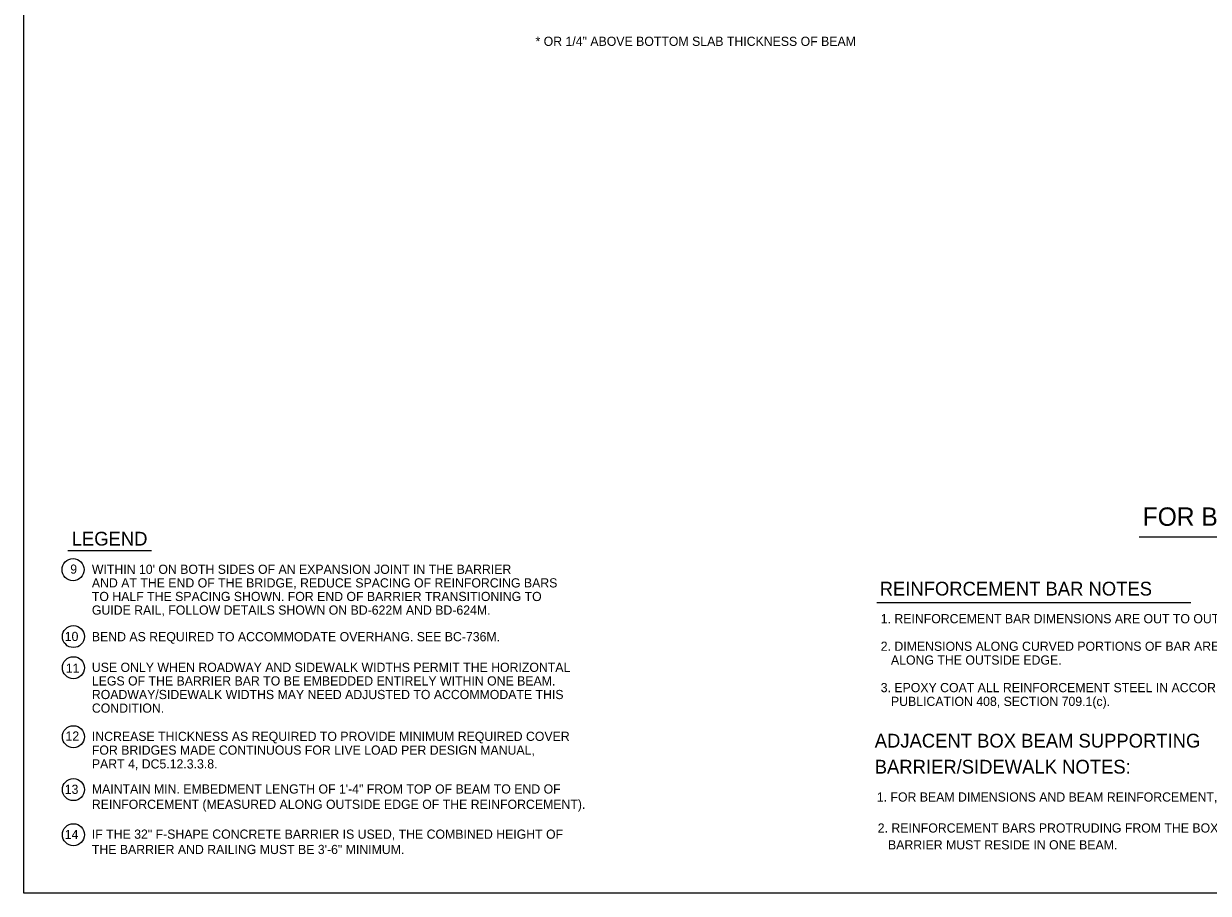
# Model space of a CAD drawing. Extents: x 639331 to 643089, y 299088 to 300975.
# Drawn here: x 641433.1 to 641819.9, y 300290.7 to 300574.6 of the extents above; entities that cross this region are included whole.
import ezdxf

# ---------------------------------------------------------------- set-up
doc = ezdxf.new("R2010")
doc.units = 0
doc.layers.add('1', color=7, linetype='Continuous')

msp = doc.modelspace()

# ---------------------------------------------------------------- linework, layer by layer
at = {"layer": '1'}
for p, q in [((641433.06, 300290.66), (641433.06, 300854.66)), ((641797.28, 300407.06), (642000.3, 300407.06)), ((641474.79, 300402.43), (641447.45, 300402.43)), ((641711.62, 300385.62), (641814.23, 300385.62)), ((642219.06, 300290.66), (641433.06, 300290.66))]:
    msp.add_line(p, q, dxfattribs=at)
for centre in [(641449.19, 300396.32), (641449.31, 300374.49), (641449.31, 300364.31), (641449.31, 300341.78), (641449.31, 300324.51), (641449.31, 300309.77)]:
    msp.add_circle(centre, 3.6, dxfattribs=at)

# ---------------------------------------------------------------- texts
for s, height, p in [('* OR 1/4" ABOVE BOTTOM SLAB THICKNESS OF BEAM', 3, (641600.18, 300567.32)), ('FOR BARRIERS WITH TYPICAL SIDEWALK', 6, (641798.46, 300410.64)), ('LEGEND', 4.5, (641448.73, 300404.18)), ('9', 3, (641448.26, 300395)), ("WITHIN 10' ON BOTH SIDES OF AN EXPANSION JOINT IN THE BARRIER", 3, (641455.32, 300394.95)), ('AND AT THE END OF THE BRIDGE, REDUCE SPACING OF REINFORCING BARS', 3, (641455.32, 300390.51)), ('REINFORCEMENT BAR NOTES', 4.5, (641712.57, 300387.87)), ('TO HALF THE SPACING SHOWN. FOR END OF BARRIER TRANSITIONING TO', 3, (641455.32, 300386.07)), ('GUIDE RAIL, FOLLOW DETAILS SHOWN ON BD-622M AND BD-624M.', 3, (641455.32, 300381.63)), ('1. REINFORCEMENT BAR DIMENSIONS ARE OUT TO OUT OF BAR.', 3, (641712.92, 300378.82)), ('10', 3, (641446.46, 300373.02)), ('BEND AS REQUIRED TO ACCOMMODATE OVERHANG. SEE BC-736M.', 3, (641455.32, 300372.94)), ('2. DIMENSIONS ALONG CURVED PORTIONS OF BAR ARE MEASURED ', 3, (641712.92, 300369.82)), ('   ALONG THE OUTSIDE EDGE.', 3, (641712.92, 300365.32)), ('11', 3, (641446.8, 300362.65)), ('USE ONLY WHEN ROADWAY AND SIDEWALK WIDTHS PERMIT THE HORIZONTAL', 3, (641455.32, 300362.94)), ('LEGS OF THE BARRIER BAR TO BE EMBEDDED ENTIRELY WITHIN ONE BEAM.', 3, (641455.32, 300358.5)), ('ROADWAY/SIDEWALK WIDTHS MAY NEED ADJUSTED TO ACCOMMODATE THIS', 3, (641455.32, 300354.06)), ('3. EPOXY COAT ALL REINFORCEMENT STEEL IN ACCORDANCE WITH', 3, (641712.92, 300356.32)), ('CONDITION.', 3, (641455.32, 300349.62)), ('   PUBLICATION 408, SECTION 709.1(c).', 3, (641712.92, 300351.82)), ('12', 3, (641446.71, 300340.49)), ('INCREASE THICKNESS AS REQUIRED TO PROVIDE MINIMUM REQUIRED COVER', 3, (641455.32, 300340.41)), ('ADJACENT BOX BEAM SUPPORTING', 4.5, (641710.96, 300338.24)), ('FOR BRIDGES MADE CONTINUOUS FOR LIVE LOAD PER DESIGN MANUAL,', 3, (641455.32, 300335.91)), ('PART 4, DC5.12.3.3.8.', 3, (641455.32, 300331.41)), ('BARRIER/SIDEWALK NOTES:', 4.5, (641710.96, 300329.74)), ('13', 3, (641446.46, 300323.12)), ('MAINTAIN MIN. EMBEDMENT LENGTH OF 1\'-4" FROM TOP OF BEAM TO END OF', 3, (641455.32, 300323.22)), ('REINFORCEMENT (MEASURED ALONG OUTSIDE EDGE OF THE REINFORCEMENT).', 3, (641455.32, 300318.22)), ('1. FOR BEAM DIMENSIONS AND BEAM REINFORCEMENT, SEE SHEET 2.', 3, (641711.64, 300320.6)), ('14', 3, (641446.46, 300308.37)), ('IF THE 32" F-SHAPE CONCRETE BARRIER IS USED, THE COMBINED HEIGHT OF ', 3, (641455.32, 300308.47)), ('2. REINFORCEMENT BARS PROTRUDING FROM THE BOX BEAM TO THE', 3, (641711.95, 300310.49)), ('THE BARRIER AND RAILING MUST BE 3\'-6" MINIMUM.', 3, (641455.32, 300303.47)), ('   BARRIER MUST RESIDE IN ONE BEAM.', 3, (641711.95, 300304.99))]:
    msp.add_text(s, height=height, dxfattribs=at).set_placement(p)

doc.saveas('drawing.dxf')
